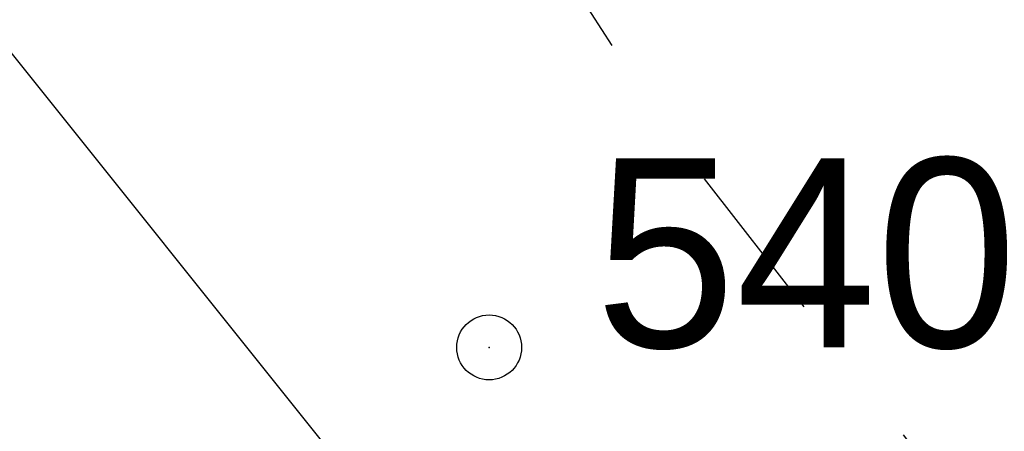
# Model space of a CAD drawing. Extents: x 0 to 362422, y 0 to 4201735.
# Tile 346 of 656: x 360162.7 to 360167.25, y 4200561.62 to 4200563.53. Entities that reach past the tile are written whole.
import ezdxf

# ---------------------------------------------------------------- set-up
doc = ezdxf.new("R2010")
doc.units = 0
doc.header["$LTSCALE"] = 0.5
doc.header["$MEASUREMENT"] = 0
doc.header["$PDMODE"] = 32
doc.header["$PDSIZE"] = 0.3
doc.linetypes.add('CONTI', pattern=[0])
doc.linetypes.add('Д_ТРОТ_ТРУБА', pattern=[3, 1.5, -1.5])
for name, color, linetype in [('(004) Точки рельефа', 7, 'Continuous'), ('(014) Водопровод', 5, 'ИК_Водопровод -------в--------'), ('(025) Дорога', 7, 'Continuous'), ('PI_TTDEFAULT', 5, 'CONTI')]:
    doc.layers.add(name, color=color, linetype=linetype)
doc.layers.add('.', color=7, linetype='Continuous', lineweight=15)
doc.styles.add('BM-431', font='txt')
doc.styles.add('D-431', font='txt')
doc.linetypes.add('ИК_Водопровод -------в--------', pattern='A,9,-0.6,["В",Standard,S=1.2,R=0,X=0,Y=-0.6],-1.2', length=10.8)

# ---------------------------------------------------------------- blocks, each defined once
blk = doc.blocks.new('gergrgrre')
at = {"layer": '(014) Водопровод', "flags": 128}
blk.add_lwpolyline([(360036.4378, 4200773.0145), (360047.0977, 4200750.3105), (360089.7596, 4200681.101), (360107.6188, 4200655.7963), (360141.8255, 4200594.0387), (360149.3453, 4200579.9984), (360206.507, 4200508.6105), (360230.262, 4200479.3873), (360306.2812, 4200388.525), (360409.1536, 4200291.5533), (360456.1144, 4200244.1908), (360490.7928, 4200199.3371)], dxfattribs=at)
at = {"layer": '(025) Дорога', "linetype": 'Д_ТРОТ_ТРУБА', "flags": 128}
blk.add_lwpolyline([(360034.8587, 4200791.3921), (360036.7325, 4200790.5012), (360038.7612, 4200786.5526), (360042.5011, 4200778.4333), (360055.4916, 4200753.9879), (360078.8029, 4200711.4108), (360116.369, 4200649.9155), (360150.8, 4200586.24), (360165.6824, 4200563.025), (360179.515, 4200545.24), (360209.9892, 4200509.4609), (360265.27, 4200443.63), (360306.0262, 4200398.7781), (360384.5648, 4200319.7401), (360425.3665, 4200280.5922), (360454.0874, 4200253.7751), (360461.5963, 4200243.1673), (360473.3562, 4200225.7819), (360486.0723, 4200211.8331), (360495.2332, 4200201.2946)], dxfattribs=at)
at = {"layer": 'PI_TTDEFAULT', "color": 5}
blk.add_point((360164.87, 4200562.01, 540.1), dxfattribs=at)
at = {"layer": '(004) Точки рельефа', "style": 'D-431'}
blk.add_text('540.10', height=0.875, dxfattribs=at).set_placement((360165.36, 4200562.01))
at = {"layer": '(014) Водопровод', "color": 0, "linetype": 'Continuous', "style": 'BM-431'}
blk.add_text('В-15 гл.0.5', height=0.875, rotation=308.8775, dxfattribs=at).set_placement((360160.2717, 4200562.9642, 555.023))

msp = doc.modelspace()

# ---------------------------------------------------------------- hatches: boundary and pattern name
at = {"layer": '.', "ltscale": 0.149071}
h = msp.add_hatch(color=256, dxfattribs=at)
h.dxf.hatch_style = 1
h.set_gradient(color1=(255, 255, 255), tint=1)
h.paths.add_polyline_path([(359890.2408, 4200063.4759), (362234.445, 4200063.4759), (362234.349, 4201313.8917), (359890.2408, 4201328.8911)], flags=17)
h.paths.add_polyline_path([(359890.2408, 4200063.4759), (362234.445, 4200063.4759), (362234.445, 4201313.8911), (359890.2408, 4201328.8911)], flags=17)

# ---------------------------------------------------------------- block references
at = {"linetype": 'Continuous'}
msp.add_blockref('gergrgrre', (0, 0), dxfattribs=at)

doc.saveas('drawing.dxf')
